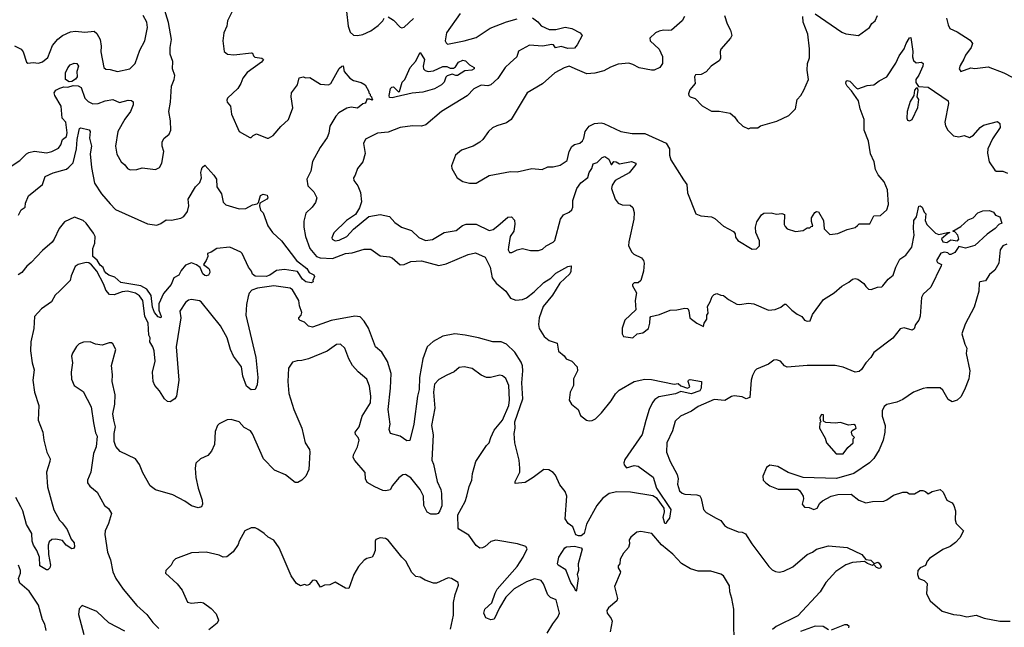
# Model space of a CAD drawing. Extents: x 1839239 to 1929705, y 762242 to 910352.
# Tile 279 of 429: x 1909294 to 1916697, y 848779 to 853344. Entities that reach past the tile are written whole.
import ezdxf

# ---------------------------------------------------------------- set-up
doc = ezdxf.new("R2010")
doc.units = 0

msp = doc.modelspace()

# ---------------------------------------------------------------- linework, layer by layer
at = {"layer": '0CON10XD'}
for points in [[(1909215, 852233.8), (1909295, 852286.9), (1909345, 852336), (1909363.4, 852346.6), (1909405, 852355.4), (1909495, 852344.4), (1909536.3, 852353.7), (1909585, 852379.2), (1909603.1, 852405), (1909615.9, 852444.1), (1909645, 852466.2), (1909651.2, 852495), (1909640, 852575), (1909613.3, 852605), (1909605.3, 852695), (1909559.5, 852775), (1909554.4, 852795), (1909566.9, 852815), (1909595, 852830.8), (1909625, 852840.5), (1909655, 852838.1), (1909695, 852850.7), (1909735, 852846.3), (1909755.5, 852835.5), (1909784.7, 852754.7), (1909809.4, 852729.4), (1909845, 852712.2), (1909885, 852713.6), (1909936.6, 852733.4), (1909995, 852744.7), (1910045, 852722.3), (1910109.3, 852739.3), (1910135, 852736.9), (1910146.6, 852726.6), (1910146.9, 852705), (1910127.3, 852655), (1910085, 852597.5), (1910031.4, 852505), (1910014.2, 852395), (1910024.3, 852334.3), (1910058, 852275), (1910085, 852253.3), (1910105, 852226.7), (1910125, 852216.7), (1910175, 852217.5), (1910215, 852231.2), (1910315, 852218.8), (1910345, 852233.3), (1910363.8, 852265), (1910378.6, 852355), (1910366.5, 852395), (1910366.4, 852425), (1910378.9, 852451.1), (1910418.6, 852485), (1910431.1, 852515), (1910427.5, 852585), (1910414.7, 852655), (1910428.4, 852725), (1910436, 852845), (1910455.9, 852895), (1910460.4, 852925), (1910444.3, 852974.3), (1910445, 853028.8), (1910424.5, 853085), (1910424.6, 853134.6), (1910435.4, 853195), (1910413.6, 853323.6), (1910375.9, 853445)], [(1910030, 852955), (1910121.2, 852975), (1910161.2, 853015), (1910197.1, 853115), (1910235.6, 853185), (1910254.3, 853285), (1910249.4, 853325), (1910222.9, 853375)], [(1910891.2, 853405), (1910856.6, 853335), (1910850.9, 853295), (1910828.8, 853245), (1910820.5, 853185), (1910832.5, 853105), (1910855.5, 853085.5), (1910905, 853079.5), (1911036.1, 853096.1), (1911043.3, 853093.3), (1911051.7, 853071.7), (1911062.3, 853062.3), (1911115, 853056.2), (1911126.7, 853045), (1911113.3, 853025), (1911005, 852948), (1910972.2, 852905), (1910957.1, 852865), (1910933.6, 852826.4), (1910856.7, 852755), (1910850.7, 852739.3)], [(1913149, 853359), (1913188.7, 853328.7), (1913215, 853299.1), (1913275, 853269.4), (1913325, 853270.4), (1913395, 853287.1), (1913445, 853277.1), (1913508, 853245), (1913524.4, 853225), (1913486.8, 853155), (1913465, 853130), (1913415, 853128.6), (1913365, 853143.4), (1913323.3, 853133.3), (1913307.5, 853155), (1913295, 853157.5), (1913225, 853145.2), (1913126.2, 853153.8), (1913045, 853106.9), (1913031.5, 853065), (1912980.9, 853019.1), (1912944, 852986), (1912888.6, 852901.4), (1912836.4, 852853.6), (1912815, 852847.4), (1912765, 852851.3), (1912708.8, 852825), (1912657.3, 852772.7), (1912465, 852654.2), (1912346.7, 852555), (1912315, 852542.9), (1912247.7, 852547.7), (1912155.8, 852534.2), (1912065, 852500), (1911985, 852491.2), (1911894.1, 852445.9), (1911880, 852415), (1911891.7, 852338.3), (1911873.3, 852275), (1911833.3, 852225), (1911816.7, 852175), (1911803.8, 852155), (1911806.7, 852135), (1911836, 852095), (1911857.5, 852045), (1911864.1, 851975.9), (1911848.6, 851931.4), (1911818.6, 851881.4), (1911752.5, 851835), (1911657, 851743), (1911640, 851705), (1911644.3, 851694.3), (1911665, 851683.1), (1911695, 851688.6), (1911755, 851715.8), (1911805, 851771.2), (1911920, 851865), (1912005, 851879.2), (1912074.6, 851864.6), (1912115, 851821.4), (1912165, 851785.8), (1912240.4, 851760.4), (1912295, 851707.5), (1912345, 851685.8), (1912397.6, 851692.4), (1912485, 851744.3), (1912575, 851759.2), (1912622.4, 851797.6), (1912651.3, 851808.7), (1912725, 851808.9), (1912825, 851759.4), (1912855, 851767.3), (1912890, 851795), (1912965, 851861.4), (1912992.5, 851862.5), (1913015, 851836.7), (1913017.5, 851807.5), (1913010, 851755), (1912982.9, 851715), (1912968.2, 851635), (1912967.5, 851615), (1912975.6, 851595.6), (1912995, 851594.3), (1913035, 851613.8), (1913075, 851623.8), (1913135, 851611.2), (1913195, 851610), (1913225, 851618.8), (1913253.3, 851645), (1913305, 851671.4), (1913318.6, 851685), (1913360, 851845), (1913382.7, 851877.3), (1913425, 851897.1), (1913445.6, 851915), (1913453.3, 851935), (1913452.1, 851985), (1913482.2, 852075), (1913512.7, 852117.3), (1913565, 852159.2), (1913575.5, 852195), (1913595.5, 852225), (1913605, 852262), (1913635, 852270.9), (1913672.4, 852307.6), (1913694.4, 852315.6), (1913724.2, 852295), (1913740, 852255), (1913746.7, 852255), (1913762.1, 852277.9), (1913780, 852275), (1913805, 852260.8), (1913895, 852277.5), (1913926.7, 852265), (1913926, 852255), (1913876.2, 852193.8), (1913772.5, 852135), (1913748.9, 852101.1), (1913742.5, 852075), (1913772.5, 851995), (1913793.8, 851965), (1913825, 851952), (1913885, 851951.2), (1913905, 851932.5), (1913914.3, 851895), (1913912.2, 851845), (1913873.3, 851675), (1913872, 851645), (1913896.6, 851596.6), (1913912.6, 851582.6), (1913969.2, 851555), (1913984.3, 851535), (1913988.9, 851515), (1913983.1, 851455), (1913964.2, 851385.8), (1913945, 851366.2), (1913915, 851366), (1913902.5, 851355), (1913902.5, 851345), (1913930.7, 851290.7), (1913921.2, 851235), (1913926.2, 851165), (1913845, 851086.2), (1913823.4, 851026.6), (1913823.8, 850983.8), (1913833.6, 850963.6), (1913905, 850953.8), (1913937.5, 850985), (1913979.5, 850990.5), (1914022.5, 851025), (1914032.5, 851065), (1914033.6, 851106.4), (1914040, 851115), (1914105, 851128.8), (1914185, 851161.2), (1914235, 851164), (1914295, 851177.5), (1914317.5, 851175), (1914326.1, 851156.1), (1914333.8, 851105), (1914345, 851093.3), (1914385, 851063.3), (1914435, 851040), (1914440, 851065), (1914460, 851095), (1914460, 851125), (1914471.7, 851138.3), (1914465, 851190), (1914486.7, 851225), (1914500, 851265), (1914515, 851280), (1914535, 851286.7), (1914565, 851273.3), (1914585, 851272.5), (1914622.2, 851242.2), (1914685, 851206.9), (1914705, 851203.3), (1914775, 851214.5), (1914815, 851210), (1914925, 851162.9), (1914975, 851167.5), (1915015.7, 851184.3), (1915045, 851206), (1915055, 851206), (1915100.7, 851160.7), (1915140.6, 851130.6), (1915175, 851114.5), (1915196, 851086), (1915215, 851079.2), (1915237.8, 851082.2), (1915255, 851129.2), (1915338.9, 851241.1), (1915418.3, 851291.7), (1915475, 851342.1), (1915528.4, 851371.6), (1915555.7, 851395), (1915575, 851399.7), (1915595, 851394.1), (1915641.8, 851361.8), (1915655, 851338.8), (1915675, 851320), (1915695, 851318), (1915744.4, 851335.6), (1915775, 851337.1), (1915785, 851344.4), (1915825, 851394.2), (1915861.4, 851425), (1915881.4, 851485), (1915912.5, 851545), (1915956, 851575), (1916001.2, 851635), (1916020, 851725), (1916014.3, 851775), (1916016.7, 851835), (1916037, 851863), (1916055, 851943.3), (1916065, 851946.2), (1916080, 851935), (1916095, 851897.5), (1916106.2, 851885), (1916103.3, 851835), (1916115.8, 851805.8), (1916179.2, 851739.2), (1916205, 851730), (1916270, 851745), (1916287.5, 851745), (1916271.7, 851738.3), (1916225, 851697.5), (1916233.8, 851675), (1916265, 851670.8), (1916295, 851689.4), (1916346.3, 851683.7), (1916355.5, 851695.5), (1916347.8, 851725), (1916325, 851751.2), (1916310, 851755), (1916370.6, 851789.4), (1916425, 851841.2), (1916462.5, 851855), (1916497.7, 851892.3), (1916535, 851908.1), (1916585, 851911.2), (1916615, 851897.5), (1916630, 851875), (1916663, 851863), (1916677.5, 851815), (1916655.8, 851804.2), (1916627.5, 851775), (1916567.3, 851732.7), (1916475, 851648), (1916405, 851626.5), (1916355, 851640), (1916324.2, 851595.8), (1916295, 851580), (1916285, 851580), (1916273.3, 851593.3), (1916247.3, 851597.3), (1916220.8, 851589.2), (1916187.3, 851535), (1916195, 851520), (1916224, 851505), (1916222.9, 851495), (1916144.5, 851335), (1916088, 851282), (1916075, 851256.7), (1916064.3, 851115.7), (1916055, 851087.5), (1916030, 851055), (1916018.8, 851021.2), (1916005, 851012.5), (1915945, 851028), (1915915, 851021.2), (1915858.2, 850951.8), (1915715, 850844.6), (1915693.3, 850805), (1915655, 850766.9), (1915624.5, 850715), (1915605, 850700.3), (1915575, 850697.1), (1915485, 850732.2), (1915425, 850746.1), (1915214.2, 850745.8), (1915064.4, 850734.4), (1915045, 850743.8), (1915015, 850777.3), (1914985, 850788.8), (1914965, 850785.2), (1914925, 850755.9), (1914835, 850717.8), (1914821.1, 850705), (1914805, 850670.8), (1914794.5, 850635), (1914783.3, 850505), (1914755, 850496), (1914725, 850510), (1914665, 850516.9), (1914645, 850512.5), (1914596.9, 850483.1), (1914515, 850490), (1914395, 850437.5), (1914345, 850403.3), (1914263.6, 850366.4), (1914221.7, 850328.3), (1914201.4, 850255), (1914158.5, 850165), (1914157.1, 850095), (1914184.2, 850025), (1914237.9, 849927.9), (1914244.4, 849895), (1914241.1, 849855), (1914255.8, 849805), (1914275, 849787.1), (1914295, 849778.9), (1914385, 849774.4), (1914406.8, 849766.8), (1914417.9, 849747.9), (1914435, 849663.3), (1914455, 849641.2), (1914529.7, 849599.7)], [(1911751.2, 853405), (1911763.8, 853295), (1911779.3, 853249.3), (1911805, 853226.7), (1911834.2, 853224.2), (1911875, 853232.7), (1911935, 853260.6), (1911989.3, 853300.7), (1912023.3, 853335), (1912035, 853356.7)], [(1912065, 853366.2), (1912105, 853341.2), (1912155, 853288.8), (1912166.4, 853283.6), (1912185, 853286.7), (1912255, 853353.8)], [(1912605, 853390), (1912503.5, 853245), (1912494.3, 853185), (1912499.7, 853169.7), (1912510.9, 853160.9), (1912635, 853184.4), (1912725, 853209.2), (1912830.7, 853279.3), (1912955, 853328.5), (1913035, 853350)], [(1914292.9, 853367.1), (1914275.6, 853334.4), (1914195, 853266), (1914175, 853261.9), (1914135, 853266.4), (1914101.7, 853258.3), (1914074, 853245), (1914031.9, 853205), (1914035, 853186.2), (1914102.2, 853122.2), (1914127, 853067), (1914128.4, 853015), (1914108.1, 852985), (1914065, 852964.5), (1914045, 852963.8), (1913952, 852982), (1913905, 853008.5), (1913875, 853016.4), (1913795, 853009.2), (1913735, 852986.7), (1913685, 852959.2), (1913618.3, 852941.7), (1913557.9, 852937.9), (1913488.3, 852968.3), (1913425, 852994.4), (1913387.7, 852982.3), (1913318.8, 852945), (1913225, 852861.2), (1913108.8, 852795), (1912990, 852595), (1912955, 852570), (1912882.3, 852547.7), (1912849.5, 852530.5), (1912818.8, 852505), (1912775.6, 852444.4), (1912753.8, 852425), (1912703.3, 852395), (1912615, 852364.2), (1912570, 852325), (1912540, 852245), (1912542.5, 852225), (1912582.5, 852155), (1912625, 852128.8), (1912675, 852116.2), (1912725, 852116.7), (1912825, 852174), (1912983.8, 852203.8), (1913035, 852200.8), (1913145, 852226.7), (1913221.9, 852218.1), (1913265, 852237.5), (1913305, 852238.1), (1913358.5, 852251.5), (1913410, 852285), (1913425.6, 852355), (1913445, 852390.8), (1913465, 852405.6), (1913505, 852417.1), (1913526.1, 852433.9), (1913536.9, 852455), (1913545.8, 852505), (1913576.4, 852543.6), (1913615, 852564.3), (1913665, 852568.1), (1913685, 852564.3), (1913815, 852503.1), (1913899.5, 852489.5), (1913995, 852488), (1914155.8, 852415.8), (1914179.4, 852375), (1914180.4, 852325), (1914190.9, 852290.9), (1914285, 852141.2), (1914311.2, 852105), (1914314.2, 852044.2), (1914376.7, 851886.7), (1914415, 851871.2), (1914495, 851862), (1914520.5, 851850.5), (1914585, 851793.8), (1914661.7, 851751.7), (1914672.5, 851735), (1914675, 851710), (1914692.5, 851685), (1914800.7, 851620.7), (1914835, 851622.5), (1914857.5, 851645), (1914856.7, 851683.3), (1914828.8, 851745), (1914826.7, 851785), (1914836.7, 851825), (1914871.7, 851878.3), (1914888.8, 851891.2), (1914945, 851893.3), (1914985, 851883.3), (1915025, 851887.5), (1915045, 851880), (1915041.2, 851805), (1915049.5, 851789.5), (1915065, 851773.3), (1915127, 851753), (1915185, 851760), (1915215, 851780), (1915235, 851780), (1915245, 851790), (1915258.3, 851791.7), (1915247, 851827), (1915246.7, 851855), (1915273.3, 851895), (1915285, 851902.5), (1915299.3, 851899.3), (1915337.5, 851835), (1915343, 851773), (1915385, 851730), (1915445, 851737.5), (1915515, 851768.8), (1915575, 851783.3), (1915593, 851797), (1915605, 851810), (1915685, 851810), (1915715, 851870), (1915765, 851873.8), (1915813.8, 851915), (1915825.6, 851955), (1915818.1, 852065), (1915794, 852125), (1915747.7, 852177.7), (1915727.8, 852217.8), (1915719.6, 852275), (1915692, 852335), (1915675, 852432.5), (1915643.5, 852515), (1915642.5, 852595), (1915613.8, 852673.8), (1915599.6, 852735), (1915549.2, 852809.2), (1915514.4, 852845), (1915506.2, 852865), (1915507.5, 852882.5), (1915515, 852887.5), (1915535, 852883.3), (1915585, 852828.8), (1915595, 852825.8), (1915665, 852848.9), (1915715, 852855.6), (1915755, 852885.8), (1915815, 852915.8), (1915882.4, 853017.6), (1915907.6, 853072.4), (1915944.4, 853125), (1915959.2, 853165), (1915985, 853207.5), (1915995, 853210), (1916010, 853105), (1916007.1, 853065), (1916015, 853037.5), (1916035, 853018.8), (1916075, 853023.8), (1916086, 853015), (1916084, 852995), (1916055, 852926.7), (1916032.5, 852895), (1916033, 852873), (1916051.7, 852841.7), (1916125, 852836), (1916275.7, 852735), (1916276.9, 852715), (1916248.9, 852575), (1916255, 852546.7), (1916273.1, 852513.1), (1916315, 852471.2), (1916355, 852464), (1916395, 852473.8), (1916435, 852458), (1916464.4, 852475.6), (1916516.2, 852533.8), (1916539.5, 852550.5), (1916645, 852579.2), (1916664, 852565), (1916665.8, 852535), (1916608.8, 852448.8), (1916573.1, 852375), (1916570.9, 852340.9), (1916582.9, 852275), (1916625, 852213.3), (1916636.4, 852206.4), (1916685, 852206), (1916720.9, 852190.9)], [(1914592.5, 853375), (1914613.4, 853313.4), (1914639.2, 853265), (1914648, 853225), (1914639.2, 853205), (1914566.9, 853123.1), (1914560, 853105), (1914563.3, 853055), (1914555, 853037.5), (1914492.5, 852995), (1914455, 852952.5), (1914417, 852933), (1914375, 852930), (1914367.5, 852915), (1914372.5, 852865), (1914333, 852817), (1914322.7, 852787.3), (1914326, 852775), (1914335.7, 852765.7), (1914372.5, 852752.5), (1914425, 852697.5), (1914495, 852657.5), (1914553, 852657), (1914635, 852642.5), (1914667.5, 852615), (1914690.7, 852580.7), (1914730, 852545), (1914773, 852523), (1914788.3, 852531.7), (1914845, 852532.5), (1914865, 852546.7), (1914987.7, 852582.3), (1915076, 852624), (1915126.7, 852675), (1915140, 852745), (1915167.5, 852775), (1915190, 852815), (1915223.8, 852895), (1915214.4, 852965), (1915218.1, 853015), (1915232.8, 853057.2), (1915233.5, 853125), (1915219.2, 853235), (1915183.8, 853325), (1915181.8, 853368.2)], [(1915275, 853388.5), (1915475, 853250), (1915505, 853238.6), (1915600, 853225), (1915683.3, 853285), (1915701.2, 853315), (1915725, 853336.7), (1915744.1, 853375.9)], [(1916262.5, 853355), (1916274.3, 853304.3), (1916287.3, 853277.3), (1916342, 853252), (1916440.7, 853190.7), (1916456.7, 853165), (1916448.8, 853135), (1916405, 853077.5), (1916393.6, 853046.4), (1916365, 853000), (1916357.5, 852975), (1916370, 852955), (1916445, 852982.5), (1916475, 852977.5), (1916575, 852988.8), (1916692.5, 852945), (1916825, 852877.5)], [(1909255, 853147.5), (1909305, 853123.8), (1909321.5, 853101.5), (1909344.2, 853025), (1909355, 853016.7), (1909395, 853023.3), (1909435, 853016.2), (1909465, 853026.2), (1909505, 853061.2), (1909540.5, 853149.5), (1909581.5, 853198.5), (1909615, 853225.6), (1909676.6, 853253.4), (1909715, 853256.7), (1909785, 853250), (1909855, 853256.9), (1909875, 853240), (1909898.5, 853195), (1909905.6, 853145), (1909903, 853103), (1909928, 852985), (1909941.4, 852971.4), (1909975, 852970.6), (1910030, 852955)], [(1912095, 852757.5), (1912075, 852760), (1912072.5, 852775), (1912083, 852827), (1912091.7, 852838.3), (1912105, 852840), (1912141.7, 852801.7), (1912150, 852805), (1912170, 852875), (1912190, 852895), (1912230, 852985), (1912270.4, 853029.6), (1912305, 853097.5), (1912337.5, 853045), (1912326.5, 852995), (1912330, 852975), (1912342.7, 852962.7), (1912365, 852954.4), (1912405, 852958.8), (1912475, 852993.3), (1912505, 852993.1), (1912531.1, 852981.1), (1912555, 852978.9), (1912571.1, 852988.9), (1912592.5, 853025), (1912625, 853040.8), (1912645, 853035.8), (1912675.9, 853005.9), (1912710, 852985), (1912710, 852975), (1912692.5, 852965), (1912641.2, 852958.8), (1912585, 852925.7), (1912573.8, 852923.8), (1912545, 852934.4), (1912508.9, 852921.1), (1912498.4, 852911.6), (1912485.8, 852874.2), (1912464.4, 852855), (1912412.5, 852825), (1912325, 852798.8), (1912245, 852791.5), (1912125, 852764.2), (1912095, 852757.5)], [(1910850.7, 852739.3), (1910853.3, 852725), (1910878.8, 852695), (1910887.5, 852635), (1910945, 852504), (1911025, 852460), (1911035, 852460), (1911050, 852475), (1911075, 852486.7), (1911155, 852453.3), (1911165, 852453.3), (1911200, 852475), (1911257.9, 852542.1), (1911315.5, 852595), (1911347.3, 852682.7), (1911335.6, 852765), (1911338.1, 852795), (1911381.9, 852855), (1911395, 852907.1), (1911425, 852914.6), (1911445, 852907.9), (1911475, 852908.6), (1911555, 852859.2), (1911615, 852854.2), (1911634.1, 852865.9), (1911695, 852978.1), (1911715, 852995.6), (1911727, 852997), (1911733.5, 852955), (1911775.4, 852905), (1911805, 852886.6), (1911862.7, 852872.7), (1911892.5, 852855), (1911920, 852805), (1911920, 852795), (1911930, 852785), (1911930, 852775), (1911940, 852765), (1911941.7, 852751.7), (1911950, 852745), (1911945, 852740), (1911927.5, 852747.5), (1911905, 852747.5), (1911898.8, 852728.8), (1911892.5, 852717.5), (1911875, 852711.2), (1911835, 852678.1), (1911786.2, 852686.2), (1911755, 852680.2), (1911694.2, 852645), (1911669.9, 852620.1), (1911626.5, 852545), (1911618.1, 852491.9), (1911605, 852458), (1911553.3, 852385), (1911495, 852277.5), (1911482.5, 852205), (1911452.9, 852145), (1911461.2, 852095), (1911505, 852050), (1911528, 852005), (1911519.1, 851970.9), (1911492, 851935), (1911445, 851891.2), (1911431.3, 851831.3), (1911430, 851785), (1911443.1, 851715), (1911476.7, 851625), (1911526, 851566), (1911554, 851554), (1911645, 851550), (1911745, 851588.5), (1911795, 851591.8), (1911885, 851619.5), (1911935, 851620.8), (1912005, 851568.8), (1912075, 851562.9), (1912095, 851555.8), (1912155, 851502), (1912185, 851505.7), (1912235, 851526.5), (1912315, 851531.8), (1912445, 851497.9), (1912501.1, 851508.9), (1912665, 851580), (1912722.1, 851592.1), (1912795, 851558.8), (1912830.9, 851485), (1912846.2, 851405), (1912875.8, 851365.8), (1912948.1, 851305), (1912985, 851251.5), (1913025, 851236.9), (1913075, 851242.8), (1913104.5, 851255), (1913161.8, 851298.2), (1913235, 851369.1), (1913287.6, 851402.4), (1913325, 851439.5), (1913415, 851490), (1913440, 851495), (1913438.1, 851451.9), (1913431.4, 851435), (1913356.4, 851363.6), (1913298.9, 851275), (1913231.1, 851188.9), (1913198.9, 851105), (1913195.5, 851055), (1913200, 851025), (1913237.1, 850965), (1913275, 850933.1), (1913334, 850914), (1913345, 850853.8), (1913388.9, 850818.9), (1913403.3, 850795), (1913445, 850777.5), (1913486.2, 850735), (1913488, 850705), (1913458.1, 850645), (1913457.5, 850595), (1913434.2, 850545), (1913425.7, 850485), (1913443.1, 850455), (1913493.1, 850415), (1913511.3, 850371.3), (1913556.4, 850336.4), (1913575, 850330), (1913597.3, 850332.7), (1913623.3, 850345), (1913669.1, 850390.9), (1913740.7, 850479.3), (1913775, 850534.2), (1913800.2, 850559.8), (1913915, 850625.6), (1913995, 850643.1), (1914045, 850642), (1914215, 850606), (1914245, 850610), (1914265, 850592), (1914315, 850576.7), (1914332.5, 850585), (1914320, 850625), (1914322, 850635), (1914335, 850640), (1914420, 850625), (1914418.2, 850575), (1914408.1, 850555), (1914343.9, 850533.9), (1914265, 850550.5), (1914225, 850533.8), (1914100.3, 850509.7), (1914070.5, 850489.5), (1914051.9, 850468.1), (1914027.7, 850415), (1914002.4, 850332.4), (1913975, 850228), (1913845, 850040), (1913837.1, 850015), (1913839.7, 849999.7), (1913857.3, 849977.3), (1913915, 849993.6), (1913945, 849990.3), (1914057.8, 849907.8), (1914082.9, 849825), (1914188.6, 849665), (1914180.7, 849599.3), (1914160, 849575), (1914155, 849560), (1914145, 849560), (1914131.5, 849605), (1914143.3, 849646.7), (1914139.6, 849675), (1914086.4, 849746.4), (1914055, 849766.7), (1913886.7, 849793.3), (1913785, 849797.2), (1913725, 849783.8), (1913675, 849747.5), (1913634.2, 849695), (1913555.5, 849555), (1913537.5, 849485), (1913515, 849467.3), (1913495, 849465.2), (1913474.4, 849474.4), (1913453.5, 849533.5), (1913418.3, 849558.3), (1913396, 849595), (1913408.2, 849765), (1913395, 849799.2), (1913355, 849850), (1913322.2, 849922.2), (1913305, 849943.1), (1913273.3, 849963.3), (1913235, 849964.6), (1913155, 849903.6), (1913095, 849866.9), (1913020, 849860), (1913018.8, 849875), (1913054, 849945), (1913054.4, 849975.6), (1913048.8, 850035), (1913017.3, 850165), (1913011.1, 850235), (1913020.5, 850275), (1913017.3, 850322.7), (1913077.3, 850495), (1913070, 850615), (1913077.6, 850705), (1913074.2, 850744.2), (1913065, 850770.4), (1913017.1, 850845), (1912955, 850906.4), (1912915, 850924.5), (1912852.6, 850922.6), (1912745, 850953.1), (1912644.4, 850974.4), (1912565, 850983.8), (1912475, 850966.7), (1912403.9, 850926.1), (1912358.4, 850885), (1912326.2, 850795), (1912300.2, 850655), (1912296.8, 850565), (1912285.7, 850515), (1912258.8, 850305), (1912226.8, 850183.2), (1912205, 850180), (1912155.6, 850215.6), (1912082, 850235), (1912071.4, 850265), (1912078.8, 850305), (1912063.6, 850415), (1912081.5, 850575), (1912086.7, 850685), (1912058.9, 850775), (1912016.2, 850845), (1911968.4, 850885), (1911916.6, 851026.6), (1911885, 851080), (1911855, 851110.9), (1911815, 851117.1), (1911636.7, 851085), (1911495, 851034.6), (1911465, 851040.6), (1911435, 851072.7), (1911403.8, 851085), (1911393.8, 851095), (1911393.3, 851105), (1911410.7, 851125), (1911415.3, 851145), (1911397.7, 851195), (1911394, 851235), (1911345, 851314.5), (1911326.7, 851326.7), (1911205, 851344.8), (1911083, 851327), (1911039.2, 851310.8), (1911020.6, 851289.4), (1911011.5, 851265), (1911000.4, 851205), (1910995.4, 851125), (1911070, 850805), (1911083.5, 850655), (1911079.7, 850600.3), (1911064.1, 850565.9), (1911035, 850564.2), (1911000.4, 850590.4), (1910971.5, 850665), (1910961.5, 850735), (1910901.5, 850815), (1910879.2, 850865), (1910853.9, 850955), (1910805, 851044.4), (1910658.9, 851225), (1910645, 851232.7), (1910585, 851242), (1910564.3, 851235.7), (1910541.3, 851218.7), (1910498.4, 851155), (1910505.5, 851105), (1910471.1, 850885), (1910490.9, 850635), (1910473.3, 850516.7), (1910459.4, 850495), (1910425, 850473.1), (1910405.6, 850475.6), (1910383.1, 850495), (1910346, 850556), (1910309.2, 850595), (1910297.8, 850625), (1910291.9, 850695), (1910312.6, 850777.4), (1910305.4, 850855), (1910296.4, 850885), (1910272.2, 850925), (1910275.4, 850954.6), (1910264.5, 850975), (1910259.1, 851065), (1910236.1, 851116.1), (1910220, 851235), (1910195, 851270.6), (1910165, 851289), (1910105, 851303.8), (1910065, 851298.7), (1910005, 851276.3), (1909969.7, 851279.7), (1909941.6, 851311.6), (1909927.1, 851355), (1909874, 851455), (1909835, 851503.3), (1909815, 851516.6), (1909795, 851520.4), (1909734.5, 851505.5), (1909711.1, 851488.9), (1909681.3, 851418.7), (1909674, 851385), (1909595, 851307.5), (1909561.4, 851275), (1909534.5, 851225.5), (1909457.1, 851172.9), (1909406, 851115), (1909400.8, 851025), (1909378.1, 850925), (1909375.8, 850855), (1909388, 850765), (1909402.3, 850712.3), (1909394.2, 850635), (1909405.7, 850545), (1909438.6, 850445), (1909434.3, 850335), (1909469.2, 850245), (1909475.7, 850185), (1909498.6, 850095), (1909522.9, 850045), (1909521.9, 850025), (1909495.6, 849945), (1909503.6, 849835), (1909550.9, 849660.9), (1909594.2, 849585), (1909613.2, 849563.2), (1909650.6, 849515), (1909682, 849442), (1909702.9, 849412.9), (1909707.2, 849382.8), (1909698.3, 849371.7), (1909685, 849369.2), (1909644.5, 849395), (1909615, 849430), (1909565, 849441.5), (1909535, 849438.9), (1909515, 849420.8), (1909507.5, 849395), (1909509.6, 849325), (1909525.3, 849245), (1909520, 849225), (1909505, 849210), (1909495, 849211.4), (1909445, 849241.4), (1909443.9, 849305), (1909423.1, 849355), (1909397.1, 849395), (1909388.9, 849425), (1909384.6, 849485), (1909345, 849552.5), (1909316.6, 849655), (1909302.7, 849685), (1909265, 849754.7)], [(1909665, 852877.8), (1909639.2, 852895), (1909639.5, 852945), (1909655, 852982), (1909674.5, 853005.5), (1909702.9, 853017.1), (1909724.4, 853014.4), (1909735.6, 852995), (1909724.5, 852955), (1909726.2, 852915), (1909712.8, 852897.2), (1909685, 852880.9), (1909665, 852877.8)], [(1915985, 852583.8), (1916003.8, 852595), (1916045.8, 852685), (1916053.3, 852745), (1916042.5, 852765), (1916050, 852815), (1916045, 852830), (1916035, 852830), (1916022.5, 852815), (1916017.5, 852775), (1915989.7, 852730.3), (1915966, 852655), (1915963.2, 852603.2), (1915970.3, 852590.3), (1915985, 852583.8)], [(1909284.5, 851875), (1909305, 851916), (1909335.3, 851934.7), (1909338.9, 851965), (1909360.5, 852019.5), (1909465, 852106.7), (1909484.7, 852165.3), (1909546.7, 852193.3), (1909645, 852221.9), (1909664.6, 852235), (1909695, 852269.6), (1909721.6, 852375), (1909726.2, 852445), (1909738.8, 852505), (1909745, 852526.2), (1909755, 852532.5), (1909816, 852516), (1909824.4, 852505), (1909820, 852455), (1909834.6, 852395), (1909824.7, 852335), (1909834.7, 852234.7), (1909856.2, 852115), (1909908.5, 852035), (1909975, 851960.8), (1910015, 851918.9), (1910255, 851811.4), (1910325, 851801.5), (1910355, 851811.8), (1910395, 851839.6), (1910435, 851838.5), (1910505, 851852.9), (1910528, 851865), (1910556.8, 851903.2), (1910567.1, 851945), (1910560, 851995), (1910615, 852089.2), (1910648, 852122), (1910662, 852155), (1910655.8, 852195), (1910660, 852215), (1910667, 852233), (1910685, 852250), (1910755, 852175.8), (1910773.3, 852145), (1910777.2, 852087.2), (1910812, 852035), (1910823, 851973), (1910844.1, 851954.1), (1910945, 851924), (1910994.1, 851925.9), (1911045, 851953.8), (1911078.8, 851961.2), (1911089.3, 851970.7), (1911105, 852022), (1911125, 852033.6), (1911154.2, 852025), (1911159.2, 852005), (1911152, 851995), (1911100, 851965), (1911096.7, 851945), (1911103.9, 851913.9), (1911125, 851892.5), (1911159.2, 851795), (1911194.5, 851744.5), (1911263.4, 851683.4), (1911375, 851534.4), (1911454, 851475), (1911470, 851445), (1911506.7, 851426.7), (1911510, 851415), (1911497.5, 851385), (1911500, 851375), (1911485, 851366.7), (1911445, 851374.4), (1911421.2, 851395), (1911382.6, 851452.6), (1911285, 851468), (1911225, 851460.8), (1911175, 851425.7), (1911146.7, 851415), (1911065, 851418), (1911045, 851433.3), (1911035.9, 851455.9), (1911013.3, 851485), (1910966.5, 851586.5), (1910956.8, 851596.8), (1910875, 851634.2), (1910775.5, 851624.5), (1910735, 851597.5), (1910705, 851586.2), (1910708, 851565), (1910697.1, 851535), (1910675.8, 851505), (1910715, 851475.7), (1910720.6, 851465), (1910722.9, 851445), (1910713.8, 851425), (1910695, 851418.6), (1910685, 851422.2), (1910672.3, 851435), (1910651.5, 851481.5), (1910623.1, 851503.1), (1910585, 851517.3), (1910541.2, 851498.8), (1910509.4, 851460.6), (1910490, 851425), (1910453.1, 851405), (1910433.8, 851355), (1910374.2, 851285.8), (1910339.8, 851210.2), (1910340.9, 851160.9), (1910357.1, 851115), (1910355, 851103.3), (1910335, 851111.9), (1910308.2, 851145), (1910293.7, 851185), (1910282.5, 851272.5), (1910250.3, 851320.3), (1910205, 851343.9), (1910055, 851369.6), (1910008.9, 851408.9), (1909965, 851424.9), (1909945, 851438.5), (1909931, 851455), (1909921.2, 851481.2), (1909899.4, 851499.4), (1909877.2, 851537.2), (1909843.5, 851565), (1909844.8, 851625), (1909858, 851665), (1909861.2, 851715), (1909850, 851740), (1909795, 851815.5), (1909772, 851835), (1909705, 851859.6), (1909631.1, 851825), (1909590, 851775), (1909554.6, 851695.4), (1909537.8, 851672.2), (1909465, 851610), (1909380.7, 851519.3), (1909347.9, 851492.1), (1909309.2, 851445), (1909283.8, 851426.2)], [(1916715, 851658.8), (1916686.1, 851643.9), (1916666.2, 851615), (1916656, 851515), (1916626.8, 851463.2), (1916585, 851430), (1916555, 851383.3), (1916512.5, 851375), (1916507.5, 851365), (1916506.2, 851305), (1916470, 851185), (1916402.3, 851057.7), (1916376.7, 850985), (1916400, 850905), (1916416.4, 850876.4), (1916411.2, 850835), (1916436.7, 850705), (1916431.2, 850645), (1916397.7, 850562.3), (1916369.3, 850510.7), (1916343.6, 850486.4), (1916305, 850472), (1916275, 850490.8), (1916235, 850561.2), (1916215, 850578.8), (1916115, 850578.8), (1916088, 850572), (1916014.3, 850545.7), (1915935, 850490), (1915888.8, 850471.2), (1915815, 850453.3), (1915795, 850437.5), (1915778.8, 850405), (1915778, 850365), (1915800.4, 850295), (1915799.2, 850245), (1915785.2, 850184.8), (1915756.8, 850113.2), (1915715, 850047.3), (1915684.5, 850015), (1915565, 849933.5), (1915435, 849896.7), (1915185, 849903.9), (1915072.5, 849942.5), (1914994.1, 849985.9), (1914935, 849996.2), (1914909.3, 849980.7), (1914881.2, 849915), (1914883.8, 849885), (1914903.3, 849865), (1914935, 849840.8), (1914997.9, 849817.9), (1915145, 849816.2), (1915158.8, 849805), (1915183.8, 849765), (1915186.2, 849745), (1915176.7, 849705), (1915183.9, 849693.9), (1915195, 849682.5), (1915229.3, 849679.3), (1915265, 849663.8), (1915288.8, 849675), (1915309.5, 849710.5), (1915330.3, 849729.7), (1915395, 849763.8), (1915445, 849778), (1915545, 849778.8), (1915603.8, 849735), (1915655, 849714), (1915706.4, 849723.6), (1915792.3, 849727.7), (1915815, 849736.7), (1915865, 849772), (1915935, 849793.3), (1915965, 849793.3), (1915985, 849782.5), (1916023, 849783), (1916065, 849807.5), (1916085, 849807.5), (1916105, 849800), (1916125, 849782.5), (1916155, 849800), (1916215, 849813.3), (1916236.7, 849795), (1916264.3, 849734.3), (1916304.3, 849714.3), (1916318, 849695), (1916330, 849655), (1916326.4, 849586.4), (1916335, 849560), (1916390, 849505), (1916361.7, 849451.7), (1916330, 849415), (1916290, 849385), (1916235, 849364), (1916135, 849296.2), (1916117.5, 849275), (1916105, 849243.3), (1916064.2, 849225.8), (1916046.2, 849205), (1916043.6, 849176.4), (1916053.3, 849145), (1916095, 849130), (1916117.3, 849107.3), (1916111.1, 849031.1), (1916139.1, 848979.1), (1916230.4, 848900.4), (1916315, 848874.5), (1916365, 848871.2), (1916415, 848857.1), (1916485, 848871.4), (1916545, 848847.8), (1916664.4, 848824.4), (1916740, 848825)], [(1913260, 848735), (1913301.6, 848805), (1913341.2, 848855), (1913352.5, 848885), (1913328.8, 848985), (1913285, 849002), (1913265, 849022.5), (1913233.1, 849105), (1913215, 849130.8), (1913165, 849142.5), (1913105, 849120), (1913070.3, 849099.7), (1913010.8, 849069.2), (1912950.4, 849005), (1912902.1, 848925), (1912860.7, 848839.3), (1912836.2, 848835), (1912799.7, 848849.7), (1912784.2, 848885), (1912791.2, 848915), (1912845, 848962.5), (1912868.2, 849035), (1912884.4, 849065.6), (1913035.4, 849235), (1913080, 849305), (1913109.3, 849369.3), (1913100, 849385), (1913037.5, 849405), (1912875, 849432.5), (1912836.4, 849423.6), (1912795, 849385.8), (1912775, 849375.8), (1912754.3, 849374.3), (1912725, 849393.8), (1912670.2, 849470.2), (1912596.7, 849516.7), (1912590, 849525), (1912588.6, 849625), (1912642.5, 849725), (1912657.1, 849765), (1912672.8, 849837.2), (1912692.9, 849885), (1912698.6, 849935), (1912724.4, 850025), (1912804.4, 850145), (1912825, 850165.7), (1912835.4, 850205), (1912860.5, 850259.5), (1912923.7, 850336.3), (1912972.1, 850445), (1912977.9, 850487.9), (1912970.6, 850595), (1912948.9, 850648.9), (1912925, 850669.2), (1912905, 850672.9), (1912835, 850655.7), (1912805, 850655.7), (1912765, 850672.9), (1912695, 850724.2), (1912635, 850736), (1912598.3, 850731.7), (1912560.9, 850699.1), (1912505, 850672.2), (1912445, 850640), (1912412.2, 850605), (1912406.3, 850546.3), (1912416.5, 850425), (1912390, 850295), (1912401.9, 850225), (1912392.5, 850035), (1912405.6, 850004.4), (1912432.5, 849875), (1912460, 849815), (1912466.7, 849785), (1912467.3, 849692.7), (1912453.8, 849655), (1912440, 849635), (1912425, 849628.5), (1912385, 849628.7), (1912357.3, 849645), (1912331.5, 849695), (1912329.7, 849765), (1912305, 849814.4), (1912235, 849901.9), (1912195, 849928.1), (1912175, 849924.3), (1912145, 849902.9), (1912096.5, 849845), (1912079.3, 849810.7), (1912046.6, 849803.4), (1912025, 849806.4), (1911963.4, 849833.4), (1911906.5, 849866.5), (1911893.8, 849895), (1911892.4, 849942.4), (1911813, 850033), (1911800.6, 850055), (1911804.4, 850075), (1911834.4, 850135), (1911846.9, 850185), (1911840, 850205), (1911818.8, 850228.8), (1911816, 850245), (1911845.7, 850285), (1911868.6, 850365), (1911931.5, 850465), (1911934.4, 850515), (1911925, 850590), (1911904.1, 850644.1), (1911839.4, 850699.4), (1911797.5, 850745), (1911768.1, 850795), (1911739.2, 850875), (1911705, 850906.7), (1911675, 850904.3), (1911605, 850854.2), (1911465, 850795.7), (1911415, 850782.5), (1911381.2, 850781.2), (1911345, 850772), (1911314.2, 850725), (1911310.5, 850625), (1911318.9, 850535), (1911354.4, 850415), (1911415.7, 850275), (1911440.8, 850165), (1911472, 850115), (1911475.8, 850095), (1911467.5, 849965), (1911444.3, 849915), (1911415, 849884.3), (1911385, 849866.2), (1911366.1, 849866.1), (1911293.7, 849923.7), (1911210.4, 849960.4), (1911126.5, 850045), (1911045, 850232.9), (1911029.1, 850255), (1910980.7, 850280.7), (1910945, 850322), (1910885, 850341.2), (1910855, 850338), (1910795, 850308.8), (1910781.2, 850295), (1910765, 850250), (1910757.6, 850152.4), (1910737.2, 850102.8), (1910709.1, 850070.9), (1910653.3, 850045), (1910618.3, 850011.7), (1910612.5, 849975), (1910617.8, 849905), (1910635.6, 849825), (1910665.7, 849735), (1910669.2, 849705), (1910660, 849685), (1910635, 849677.5), (1910585, 849691.9), (1910535, 849727.8), (1910445, 849773.1), (1910315, 849812.5), (1910275, 849840.8), (1910219.3, 849939.3), (1910195, 850003.3), (1910165.9, 850045.9), (1910049.3, 850099.3), (1910016.4, 850136.4), (1910003.3, 850175), (1910003.3, 850235), (1910013.3, 850285), (1910001.2, 850335), (1909993.9, 850383.9), (1910010, 850455), (1910012, 850525), (1909990, 850625), (1909992.5, 850675), (1909984, 850745), (1910018, 850865), (1909995, 850910), (1909985, 850917.5), (1909967, 850917), (1909915, 850898.8), (1909865, 850906.7), (1909823, 850923), (1909775, 850922.2), (1909741.8, 850908.2), (1909720.8, 850889.2), (1909691.1, 850838.9), (1909684.4, 850815), (1909690, 850765), (1909680, 850695), (1909683, 850643), (1909703.8, 850595), (1909770.7, 850550.7), (1909832, 850435), (1909848.8, 850315), (1909865, 850240), (1909876.2, 850215), (1909868.8, 850135), (1909848, 850085), (1909828.8, 849945), (1909803.3, 849885), (1909804.1, 849864.1), (1909820.5, 849840.5), (1909876.7, 849795), (1909932.5, 849695), (1909961.7, 849671.7), (1909983.3, 849635), (1909961.7, 849558.3), (1909936.2, 849505), (1909933.9, 849476.1), (1909954.4, 849344.4), (1909975.8, 849285), (1909995.7, 849195), (1910016.9, 849145), (1910072.5, 849065), (1910175, 848941.9), (1910250.8, 848875), (1910295, 848816), (1910340.3, 848770.3)], [(1915485, 850082.5), (1915520.7, 850129.3), (1915560, 850165), (1915560, 850195), (1915570, 850205), (1915553, 850223), (1915547.5, 850245), (1915553.3, 850256.7), (1915582.5, 850275), (1915577.5, 850295), (1915565, 850302.5), (1915525, 850297.5), (1915465, 850318.8), (1915425, 850313.3), (1915355, 850317.5), (1915338.3, 850328.3), (1915338.8, 850375), (1915322.2, 850377.8), (1915310, 850355), (1915312.5, 850332.5), (1915320, 850325), (1915310, 850315), (1915307.5, 850275), (1915349.5, 850199.5), (1915360, 850165), (1915433, 850083), (1915485, 850082.5)], [(1914529.7, 849599.7), (1914565, 849581.2), (1914593.7, 849543.7), (1914615, 849528.1), (1914695, 849496.9), (1914725, 849494.3), (1914752.1, 849482.1), (1914798.5, 849405), (1914925.4, 849235.4), (1914951.1, 849211.1), (1914977.4, 849197.4), (1915005, 849193.5), (1915039.8, 849200.2), (1915106, 849234), (1915215.7, 849325), (1915255, 849343.2), (1915285, 849366.8), (1915375, 849390), (1915515, 849377.8), (1915626.2, 849325), (1915655, 849287.5), (1915693.6, 849283.6), (1915718.3, 849258.3), (1915745, 849267.5), (1915755, 849262), (1915770, 849235), (1915765, 849222.5), (1915755, 849220), (1915735, 849227.5), (1915715, 849250), (1915705, 849243.3), (1915669.5, 849259.5), (1915645, 849273.3), (1915555, 849267.1), (1915505, 849249.1), (1915430.5, 849199.5), (1915354.2, 849115.8), (1915311.8, 849045), (1915145, 848866.1), (1914982, 848785), (1914955, 848762.5)], [(1912534.3, 848764.3), (1912555, 848870), (1912555.7, 848965), (1912567.5, 849025), (1912592.5, 849095), (1912590, 849115), (1912540, 849145), (1912515, 849150), (1912428.5, 849111.5), (1912405, 849110.9), (1912343.1, 849133.1), (1912305, 849155.8), (1912271.9, 849161.9), (1912241.7, 849191.7), (1912198.1, 849275), (1912167.5, 849305), (1912063.9, 849433.9), (1912045, 849446.7), (1912005, 849451.2), (1911971.7, 849438.3), (1911966.7, 849425), (1911967.5, 849355), (1911955, 849322.5), (1911943.6, 849306.4), (1911905, 849296.2), (1911885, 849283.8), (1911842, 849235), (1911806, 849175), (1911769.2, 849070.8), (1911745, 849072), (1911665, 849118.8), (1911625, 849098.1), (1911585, 849096.2), (1911555, 849080), (1911525, 849127.5), (1911513, 849133), (1911495, 849130), (1911469.5, 849100.5), (1911455, 849093.3), (1911435, 849100), (1911405, 849090), (1911375, 849108), (1911336.2, 849166.2), (1911245.4, 849375.4), (1911205, 849433.3), (1911162.5, 849455), (1911132.5, 849485), (1911085, 849517.5), (1911065, 849527.5), (1911033.6, 849526.4), (1910987.5, 849505), (1910943.3, 849425), (1910937.7, 849402.3), (1910900, 849345), (1910850.7, 849309.3), (1910825, 849306.7), (1910795, 849320), (1910695, 849343.8), (1910585, 849337.5), (1910465, 849292.5), (1910447.5, 849275), (1910433, 849247), (1910392.5, 849205), (1910390, 849185), (1910477.5, 849105), (1910515, 849057.5), (1910555, 848967.5), (1910585, 848961.2), (1910655, 848968.8), (1910675, 848963.8), (1910735, 848920), (1910770.9, 848880.9), (1910788.3, 848831.7), (1910779.5, 848810.5), (1910715, 848761.2)], [(1914666, 848645), (1914664.6, 848844.6), (1914662.7, 848915), (1914649.3, 848995), (1914633.6, 849045), (1914630.4, 849090.4), (1914585, 849166.9), (1914565, 849178.9), (1914489.7, 849199.7), (1914395, 849201.9), (1914337.9, 849217.9), (1914269.6, 849259.6), (1914205, 849327.5), (1914119.3, 849399.3), (1914045.8, 849485), (1913965, 849499.4), (1913933.3, 849495), (1913888.8, 849455), (1913876.2, 849435), (1913878.8, 849405), (1913871.7, 849378.3), (1913834, 849335), (1913808.6, 849291.4), (1913806.2, 849255), (1913795, 849240), (1913793.1, 849225), (1913810.8, 849195), (1913810, 849185), (1913766.9, 849085), (1913788.9, 848995), (1913783.3, 848976.7), (1913721.2, 848925), (1913708.8, 848905), (1913712, 848885), (1913740.8, 848845), (1913748.1, 848825), (1913732.7, 848745)], [(1913475, 849050), (1913466.7, 849076.7), (1913438, 849115), (1913401.1, 849211.1), (1913343.3, 849245), (1913338, 849255), (1913348.6, 849305), (1913393.6, 849376.4), (1913405, 849383.5), (1913465, 849388.4), (1913515, 849375.9), (1913522.2, 849365), (1913492.5, 849255), (1913494.6, 849205), (1913485.5, 849175), (1913492.7, 849145), (1913481.7, 849058.3), (1913475, 849050)], [(1909493.8, 848755), (1909483.1, 848803.1), (1909465.3, 848835.3), (1909434.7, 848944.7), (1909365, 849050.6), (1909295, 849111.2), (1909285.8, 849145), (1909301.4, 849185), (1909300.8, 849205), (1909285.7, 849245)], [(1910085, 848748.9), (1909963.7, 848813.7), (1909875, 848897.8), (1909765, 848942), (1909742.1, 848917.9), (1909736.9, 848875), (1909775.7, 848725)], [(1915375, 848760.6), (1915335, 848784.3), (1915275, 848787.5), (1915165, 848748.5)], [(1915527.5, 848775), (1915530, 848785), (1915515, 848797.5), (1915495, 848796.7), (1915395, 848758)]]:
    msp.add_lwpolyline(points, dxfattribs=at)

doc.saveas('drawing.dxf')
